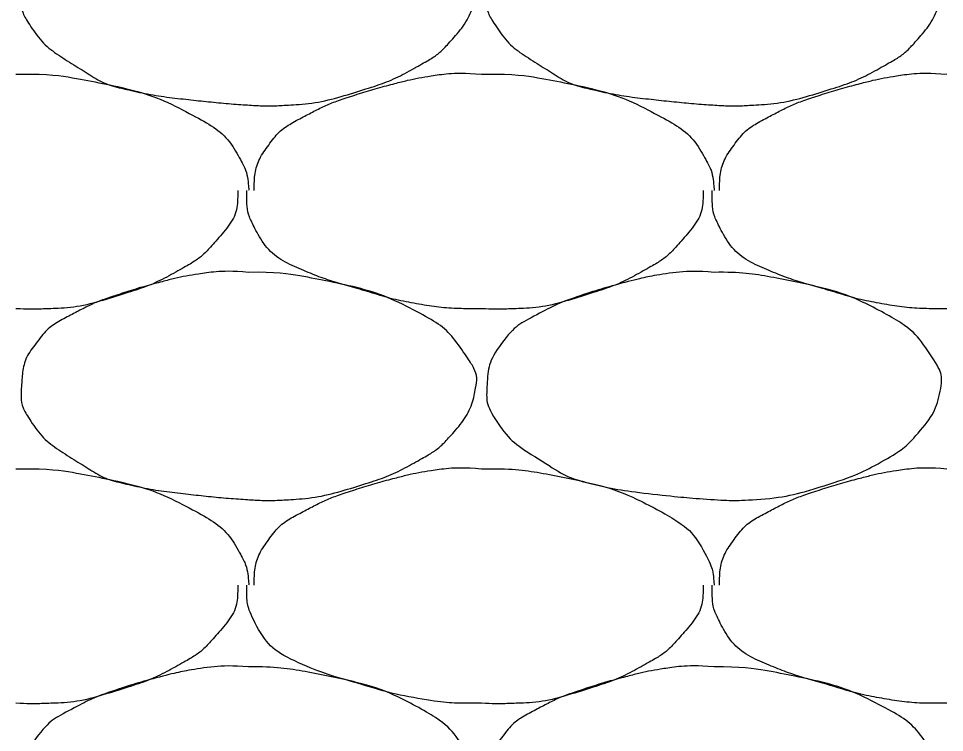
# Model space of a CAD drawing. Extents: x 1373719 to 1374161, y 379835 to 380167.
# Drawn here: x 1373966.351 to 1373967.268, y 379975.076 to 379975.783 of the extents above; entities that cross this region are included whole.
import ezdxf

# ---------------------------------------------------------------- set-up
doc = ezdxf.new("R2010")
doc.units = 0
doc.layers.add('Aggregate Base Course', color=7, linetype='Continuous')

msp = doc.modelspace()

# ---------------------------------------------------------------- linework, layer by layer
at = {"layer": 'Aggregate Base Course'}
for points, degree in [([(1373966.57876, 379975.92239), (1373966.60512, 379975.92275), (1373966.63158, 379975.91878), (1373966.65796, 379975.91339), (1373966.69018, 379975.90681), (1373966.71987, 379975.897), (1373966.74976, 379975.88099), (1373966.7697, 379975.87031), (1373966.78333, 379975.85584), (1373966.79656, 379975.83599), (1373966.80226, 379975.82744), (1373966.80531, 379975.81762), (1373966.80376, 379975.80899), (1373966.80072, 379975.79209), (1373966.79191, 379975.7753), (1373966.77856, 379975.76039), (1373966.77013, 379975.75097), (1373966.7618, 379975.74461), (1373966.75156, 379975.73879), (1373966.73342, 379975.72847), (1373966.71555, 379975.71984), (1373966.69576, 379975.71359), (1373966.67021, 379975.70552), (1373966.64469, 379975.69903), (1373966.61836, 379975.69739), (1373966.60518, 379975.69656), (1373966.59192, 379975.69651), (1373966.57876, 379975.69739), (1373966.55894, 379975.69871), (1373966.53915, 379975.70062), (1373966.51936, 379975.70279), (1373966.49756, 379975.70518), (1373966.47606, 379975.70861), (1373966.45456, 379975.71359), (1373966.43691, 379975.71767), (1373966.42173, 379975.72711), (1373966.40596, 379975.73699), (1373966.38808, 379975.74819), (1373966.37356, 379975.75911), (1373966.36096, 379975.77839), (1373966.35448, 379975.7883), (1373966.35318, 379975.79891), (1373966.35376, 379975.80899), (1373966.3546, 379975.82358), (1373966.35768, 379975.8383), (1373966.36816, 379975.85219), (1373966.37878, 379975.86625), (1373966.39033, 379975.87378), (1373966.40416, 379975.88099), (1373966.41601, 379975.88716), (1373966.42764, 379975.89296), (1373966.44016, 379975.89719), (1373966.45804, 379975.90322), (1373966.47589, 379975.90863), (1373966.49416, 379975.91339), (1373966.50549, 379975.91634), (1373966.51681, 379975.91878), (1373966.52836, 379975.92059), (1373966.54504, 379975.9232), (1373966.56206, 379975.92383), (1373966.57876, 379975.92239)], 3), ([(1373967.03956, 379975.92239), (1373967.06592, 379975.92275), (1373967.09238, 379975.91878), (1373967.11876, 379975.91339), (1373967.15098, 379975.90681), (1373967.18067, 379975.897), (1373967.21056, 379975.88099), (1373967.2305, 379975.87031), (1373967.24413, 379975.85584), (1373967.25736, 379975.83599), (1373967.26306, 379975.82744), (1373967.26611, 379975.81762), (1373967.26456, 379975.80899), (1373967.26152, 379975.79209), (1373967.25271, 379975.7753), (1373967.23936, 379975.76039), (1373967.23093, 379975.75097), (1373967.2226, 379975.74461), (1373967.21236, 379975.73879), (1373967.19422, 379975.72847), (1373967.17635, 379975.71984), (1373967.15656, 379975.71359), (1373967.13101, 379975.70552), (1373967.10549, 379975.69903), (1373967.07916, 379975.69739), (1373967.06598, 379975.69656), (1373967.05272, 379975.69651), (1373967.03956, 379975.69739), (1373967.01974, 379975.69871), (1373966.99995, 379975.70062), (1373966.98016, 379975.70279), (1373966.95836, 379975.70518), (1373966.93686, 379975.70861), (1373966.91536, 379975.71359), (1373966.89771, 379975.71767), (1373966.88253, 379975.72711), (1373966.86676, 379975.73699), (1373966.84888, 379975.74819), (1373966.83436, 379975.75911), (1373966.82176, 379975.77839), (1373966.81528, 379975.7883), (1373966.81398, 379975.79891), (1373966.81456, 379975.80899), (1373966.8154, 379975.82358), (1373966.81848, 379975.8383), (1373966.82896, 379975.85219), (1373966.83958, 379975.86625), (1373966.85113, 379975.87378), (1373966.86496, 379975.88099), (1373966.87681, 379975.88716), (1373966.88844, 379975.89296), (1373966.90096, 379975.89719), (1373966.91884, 379975.90322), (1373966.93669, 379975.90863), (1373966.95496, 379975.91339), (1373966.96629, 379975.91634), (1373966.97761, 379975.91878), (1373966.98916, 379975.92059), (1373967.00584, 379975.9232), (1373967.02286, 379975.92383), (1373967.03956, 379975.92239)], 3), ([(1373966.34836, 379975.72799), (1373966.35016, 379975.72789), (1373966.35196, 379975.72809), (1373966.35376, 379975.72799)], 2), ([(1373966.35376, 379975.72799), (1373966.38012, 379975.72835), (1373966.40658, 379975.72438), (1373966.43296, 379975.71899), (1373966.46518, 379975.71241), (1373966.49487, 379975.7026), (1373966.52476, 379975.68659), (1373966.5447, 379975.67591), (1373966.5606, 379975.66199), (1373966.57156, 379975.64159), (1373966.57628, 379975.63281), (1373966.57804, 379975.62388), (1373966.57876, 379975.61459), (1373966.57881, 379975.61399), (1373966.57888, 379975.61338), (1373966.57876, 379975.61279)], 3), ([(1373966.58416, 379975.61279), (1373966.58418, 379975.61339), (1373966.58415, 379975.61399), (1373966.58416, 379975.61459), (1373966.58449, 379975.62977), (1373966.58878, 379975.64434), (1373966.59856, 379975.65779), (1373966.60847, 379975.67141), (1373966.62073, 379975.67938), (1373966.63456, 379975.68659), (1373966.64641, 379975.69276), (1373966.65804, 379975.69856), (1373966.67056, 379975.70279), (1373966.68844, 379975.70882), (1373966.70629, 379975.71423), (1373966.72456, 379975.71899), (1373966.73589, 379975.72194), (1373966.74721, 379975.72438), (1373966.75876, 379975.72619), (1373966.77544, 379975.7288), (1373966.79246, 379975.72943), (1373966.80916, 379975.72799)], 3), ([(1373966.80916, 379975.72799), (1373966.81096, 379975.72789), (1373966.81276, 379975.72809), (1373966.81456, 379975.72799)], 2), ([(1373966.81456, 379975.72799), (1373966.84092, 379975.72835), (1373966.86738, 379975.72438), (1373966.89376, 379975.71899), (1373966.92598, 379975.71241), (1373966.95567, 379975.7026), (1373966.98556, 379975.68659), (1373967.0055, 379975.67591), (1373967.0214, 379975.66199), (1373967.03236, 379975.64159), (1373967.03708, 379975.63281), (1373967.03884, 379975.62388), (1373967.03956, 379975.61459), (1373967.03961, 379975.61399), (1373967.03968, 379975.61338), (1373967.03956, 379975.61279)], 3), ([(1373967.04496, 379975.61279), (1373967.04498, 379975.61339), (1373967.04495, 379975.61399), (1373967.04496, 379975.61459), (1373967.04529, 379975.62977), (1373967.04958, 379975.64434), (1373967.05936, 379975.65779), (1373967.06927, 379975.67141), (1373967.08153, 379975.67938), (1373967.09536, 379975.68659), (1373967.10721, 379975.69276), (1373967.11884, 379975.69856), (1373967.13136, 379975.70279), (1373967.14924, 379975.70882), (1373967.16709, 379975.71423), (1373967.18536, 379975.71899), (1373967.19669, 379975.72194), (1373967.20801, 379975.72438), (1373967.21956, 379975.72619), (1373967.23624, 379975.7288), (1373967.25326, 379975.72943), (1373967.26996, 379975.72799)], 3), ([(1373966.56796, 379975.61279), (1373966.56801, 379975.61099), (1373966.56803, 379975.60919), (1373966.56796, 379975.60739), (1373966.5673, 379975.58914), (1373966.55572, 379975.57333), (1373966.54276, 379975.55879), (1373966.53458, 379975.5496), (1373966.526, 379975.54301), (1373966.51576, 379975.53719), (1373966.49762, 379975.52687), (1373966.47975, 379975.51824), (1373966.45996, 379975.51199), (1373966.43441, 379975.50392), (1373966.40891, 379975.49682), (1373966.38256, 379975.49579), (1373966.37117, 379975.49534), (1373966.35975, 379975.49528), (1373966.34836, 379975.49579)], 3), ([(1373966.80916, 379975.49579), (1373966.80676, 379975.49579), (1373966.80436, 379975.49579), (1373966.80196, 379975.49579), (1373966.78208, 379975.49579), (1373966.76228, 379975.49765), (1373966.74256, 379975.50119), (1373966.72154, 379975.50496), (1373966.70147, 379975.51138), (1373966.68102, 379975.51726), (1373966.66335, 379975.52234), (1373966.64628, 379975.52803), (1373966.62916, 379975.53539), (1373966.61011, 379975.54357), (1373966.59424, 379975.55738), (1373966.58416, 379975.57679), (1373966.57898, 379975.58677), (1373966.57696, 379975.59691), (1373966.57696, 379975.60739), (1373966.57696, 379975.60919), (1373966.57696, 379975.61099), (1373966.57696, 379975.61279)], 3), ([(1373967.02876, 379975.61279), (1373967.02881, 379975.61099), (1373967.02883, 379975.60919), (1373967.02876, 379975.60739), (1373967.0281, 379975.58914), (1373967.01652, 379975.57333), (1373967.00356, 379975.55879), (1373966.99538, 379975.5496), (1373966.9868, 379975.54301), (1373966.97656, 379975.53719), (1373966.95842, 379975.52687), (1373966.94055, 379975.51824), (1373966.92076, 379975.51199), (1373966.89521, 379975.50392), (1373966.86971, 379975.49682), (1373966.84336, 379975.49579), (1373966.83197, 379975.49534), (1373966.82055, 379975.49528), (1373966.80916, 379975.49579)], 3), ([(1373967.26996, 379975.49579), (1373967.26756, 379975.49579), (1373967.26516, 379975.49579), (1373967.26276, 379975.49579), (1373967.24288, 379975.49579), (1373967.22308, 379975.49765), (1373967.20336, 379975.50119), (1373967.18234, 379975.50496), (1373967.16227, 379975.51138), (1373967.14182, 379975.51726), (1373967.12415, 379975.52234), (1373967.10708, 379975.52803), (1373967.08996, 379975.53539), (1373967.07091, 379975.54357), (1373967.05504, 379975.55738), (1373967.04496, 379975.57679), (1373967.03978, 379975.58677), (1373967.03776, 379975.59691), (1373967.03776, 379975.60739), (1373967.03776, 379975.60919), (1373967.03776, 379975.61099), (1373967.03776, 379975.61279)], 3), ([(1373966.57876, 379975.53179), (1373966.60512, 379975.53215), (1373966.63158, 379975.52818), (1373966.65796, 379975.52279), (1373966.69018, 379975.51621), (1373966.71987, 379975.5064), (1373966.74976, 379975.49039), (1373966.7697, 379975.47971), (1373966.78333, 379975.46524), (1373966.79656, 379975.44539), (1373966.80226, 379975.43684), (1373966.80531, 379975.42702), (1373966.80376, 379975.41839), (1373966.80072, 379975.40149), (1373966.79191, 379975.3847), (1373966.77856, 379975.36979), (1373966.77013, 379975.36037), (1373966.7618, 379975.35401), (1373966.75156, 379975.34819), (1373966.73342, 379975.33787), (1373966.71555, 379975.32924), (1373966.69576, 379975.32299), (1373966.67021, 379975.31492), (1373966.64469, 379975.30843), (1373966.61836, 379975.30679), (1373966.60518, 379975.30596), (1373966.59192, 379975.30591), (1373966.57876, 379975.30679), (1373966.55894, 379975.30811), (1373966.53915, 379975.31002), (1373966.51936, 379975.31219), (1373966.49756, 379975.31458), (1373966.47606, 379975.31801), (1373966.45456, 379975.32299), (1373966.43691, 379975.32707), (1373966.42173, 379975.33651), (1373966.40596, 379975.34639), (1373966.38808, 379975.35759), (1373966.37356, 379975.36851), (1373966.36096, 379975.38779), (1373966.35448, 379975.3977), (1373966.35318, 379975.40831), (1373966.35376, 379975.41839), (1373966.3546, 379975.43298), (1373966.35768, 379975.4477), (1373966.36816, 379975.46159), (1373966.37878, 379975.47565), (1373966.39033, 379975.48318), (1373966.40416, 379975.49039), (1373966.41601, 379975.49656), (1373966.42764, 379975.50236), (1373966.44016, 379975.50659), (1373966.45804, 379975.51262), (1373966.47589, 379975.51803), (1373966.49416, 379975.52279), (1373966.50549, 379975.52574), (1373966.51681, 379975.52818), (1373966.52836, 379975.52999), (1373966.54504, 379975.5326), (1373966.56206, 379975.53323), (1373966.57876, 379975.53179)], 3), ([(1373967.03956, 379975.53179), (1373967.06592, 379975.53215), (1373967.09238, 379975.52818), (1373967.15098, 379975.51621), (1373967.18067, 379975.5064), (1373967.2305, 379975.47971), (1373967.24413, 379975.46524), (1373967.26306, 379975.43684), (1373967.26611, 379975.42702), (1373967.26152, 379975.40149), (1373967.25271, 379975.3847), (1373967.23093, 379975.36037), (1373967.2226, 379975.35401), (1373967.19422, 379975.33787), (1373967.17635, 379975.32924), (1373967.13101, 379975.31492), (1373967.10549, 379975.30843), (1373967.06598, 379975.30596), (1373967.05272, 379975.30591), (1373967.01974, 379975.30811), (1373966.99995, 379975.31002), (1373966.95836, 379975.31458), (1373966.93686, 379975.31801), (1373966.89771, 379975.32707), (1373966.88253, 379975.33651), (1373966.84888, 379975.35759), (1373966.83436, 379975.36851), (1373966.81528, 379975.3977), (1373966.81398, 379975.40831), (1373966.8154, 379975.43298), (1373966.81848, 379975.4477), (1373966.83958, 379975.47565), (1373966.85113, 379975.48318), (1373966.87681, 379975.49656), (1373966.88844, 379975.50236), (1373966.91884, 379975.51262), (1373966.93669, 379975.51803), (1373966.96629, 379975.52574), (1373966.97761, 379975.52818), (1373967.00584, 379975.5326), (1373967.02286, 379975.53323), (1373967.03956, 379975.53179)], 3), ([(1373966.34836, 379975.33739), (1373966.35016, 379975.33729), (1373966.35196, 379975.33749), (1373966.35376, 379975.33739)], 2), ([(1373966.35376, 379975.33739), (1373966.38012, 379975.33775), (1373966.40658, 379975.33378), (1373966.43296, 379975.32839), (1373966.46518, 379975.32181), (1373966.49487, 379975.312), (1373966.52476, 379975.29599), (1373966.5447, 379975.28531), (1373966.5606, 379975.27139), (1373966.57156, 379975.25099), (1373966.57628, 379975.24221), (1373966.57804, 379975.23328), (1373966.57876, 379975.22399), (1373966.57881, 379975.22339), (1373966.57888, 379975.22278), (1373966.57876, 379975.22219)], 3), ([(1373966.58416, 379975.22219), (1373966.58418, 379975.22279), (1373966.58415, 379975.22339), (1373966.58416, 379975.22399), (1373966.58449, 379975.23917), (1373966.58878, 379975.25374), (1373966.59856, 379975.26719), (1373966.60847, 379975.28081), (1373966.62073, 379975.28878), (1373966.63456, 379975.29599), (1373966.64641, 379975.30216), (1373966.65804, 379975.30796), (1373966.67056, 379975.31219), (1373966.68844, 379975.31822), (1373966.70629, 379975.32363), (1373966.72456, 379975.32839), (1373966.73589, 379975.33134), (1373966.74721, 379975.33378), (1373966.75876, 379975.33559), (1373966.77544, 379975.3382), (1373966.79246, 379975.33883), (1373966.80916, 379975.33739)], 3), ([(1373966.80916, 379975.33739), (1373966.81096, 379975.33729), (1373966.81276, 379975.33749), (1373966.81456, 379975.33739)], 2), ([(1373966.81456, 379975.33739), (1373966.84092, 379975.33775), (1373966.86738, 379975.33378), (1373966.92598, 379975.32181), (1373966.95567, 379975.312), (1373967.0055, 379975.28531), (1373967.0214, 379975.27139), (1373967.03708, 379975.24221), (1373967.03884, 379975.23328), (1373967.03961, 379975.22339), (1373967.03968, 379975.22278), (1373967.03956, 379975.22219)], 3), ([(1373967.04496, 379975.22219), (1373967.04498, 379975.22279), (1373967.04495, 379975.22339), (1373967.04496, 379975.22399), (1373967.04529, 379975.23917), (1373967.04958, 379975.25374), (1373967.05936, 379975.26719), (1373967.06927, 379975.28081), (1373967.08153, 379975.28878), (1373967.09536, 379975.29599), (1373967.10721, 379975.30216), (1373967.11884, 379975.30796), (1373967.13136, 379975.31219), (1373967.14924, 379975.31822), (1373967.16709, 379975.32363), (1373967.18536, 379975.32839), (1373967.19669, 379975.33134), (1373967.20801, 379975.33378), (1373967.21956, 379975.33559), (1373967.23624, 379975.3382), (1373967.25326, 379975.33883), (1373967.26996, 379975.33739)], 3), ([(1373966.56796, 379975.22219), (1373966.56801, 379975.22039), (1373966.56803, 379975.21859), (1373966.56796, 379975.21679), (1373966.5673, 379975.19854), (1373966.55572, 379975.18273), (1373966.54276, 379975.16819), (1373966.53458, 379975.159), (1373966.526, 379975.15241), (1373966.51576, 379975.14659), (1373966.49762, 379975.13627), (1373966.47975, 379975.12764), (1373966.45996, 379975.12139), (1373966.43441, 379975.11332), (1373966.40891, 379975.10622), (1373966.38256, 379975.10519), (1373966.37117, 379975.10474), (1373966.35975, 379975.10468), (1373966.34836, 379975.10519)], 3), ([(1373966.80916, 379975.10519), (1373966.80676, 379975.10519), (1373966.80436, 379975.10519), (1373966.78208, 379975.10519), (1373966.76228, 379975.10705), (1373966.72154, 379975.11436), (1373966.70147, 379975.12078), (1373966.66335, 379975.13174), (1373966.64628, 379975.13743), (1373966.61011, 379975.15297), (1373966.59424, 379975.16678), (1373966.57898, 379975.19617), (1373966.57696, 379975.20631), (1373966.57696, 379975.21859), (1373966.57696, 379975.22039), (1373966.57696, 379975.22219)], 3), ([(1373967.02876, 379975.22219), (1373967.02881, 379975.22039), (1373967.02883, 379975.21859), (1373967.02876, 379975.21679), (1373967.0281, 379975.19854), (1373967.01652, 379975.18273), (1373967.00356, 379975.16819), (1373966.99538, 379975.159), (1373966.9868, 379975.15241), (1373966.97656, 379975.14659), (1373966.95842, 379975.13627), (1373966.94055, 379975.12764), (1373966.92076, 379975.12139), (1373966.89521, 379975.11332), (1373966.86971, 379975.10622), (1373966.84336, 379975.10519), (1373966.83197, 379975.10474), (1373966.82055, 379975.10468), (1373966.80916, 379975.10519)], 3), ([(1373967.26996, 379975.10519), (1373967.26756, 379975.10519), (1373967.26516, 379975.10519), (1373967.26276, 379975.10519), (1373967.24288, 379975.10519), (1373967.22308, 379975.10705), (1373967.20336, 379975.11059), (1373967.18234, 379975.11436), (1373967.16227, 379975.12078), (1373967.14182, 379975.12666), (1373967.12415, 379975.13174), (1373967.10708, 379975.13743), (1373967.08996, 379975.14479), (1373967.07091, 379975.15297), (1373967.05504, 379975.16678), (1373967.04496, 379975.18619), (1373967.03978, 379975.19617), (1373967.03776, 379975.20631), (1373967.03776, 379975.21679), (1373967.03776, 379975.21859), (1373967.03776, 379975.22039), (1373967.03776, 379975.22219)], 3), ([(1373966.57876, 379975.14119), (1373966.60512, 379975.14155), (1373966.63158, 379975.13758), (1373966.69018, 379975.12561), (1373966.71987, 379975.1158), (1373966.7697, 379975.08911), (1373966.78333, 379975.07464), (1373966.80226, 379975.04624), (1373966.80531, 379975.03642), (1373966.80072, 379975.01089), (1373966.79191, 379974.9941), (1373966.77013, 379974.96977), (1373966.7618, 379974.96341), (1373966.73342, 379974.94727), (1373966.71555, 379974.93864), (1373966.67021, 379974.92432), (1373966.64469, 379974.91783), (1373966.60518, 379974.91536), (1373966.59192, 379974.91531), (1373966.55894, 379974.91751), (1373966.53915, 379974.91942), (1373966.49756, 379974.92398), (1373966.47606, 379974.92741), (1373966.43691, 379974.93647), (1373966.42173, 379974.94591), (1373966.38808, 379974.96699), (1373966.37356, 379974.97791), (1373966.35448, 379975.0071), (1373966.35318, 379975.01771), (1373966.3546, 379975.04238), (1373966.35768, 379975.0571), (1373966.37878, 379975.08505), (1373966.39033, 379975.09258), (1373966.41601, 379975.10596), (1373966.42764, 379975.11176), (1373966.45804, 379975.12202), (1373966.47589, 379975.12743), (1373966.50549, 379975.13514), (1373966.51681, 379975.13758), (1373966.54504, 379975.142), (1373966.56206, 379975.14263), (1373966.57876, 379975.14119)], 3), ([(1373967.03956, 379975.14119), (1373967.06592, 379975.14155), (1373967.09238, 379975.13758), (1373967.11876, 379975.13219), (1373967.15098, 379975.12561), (1373967.18067, 379975.1158), (1373967.21056, 379975.09979), (1373967.2305, 379975.08911), (1373967.24413, 379975.07464), (1373967.25736, 379975.05479), (1373967.26306, 379975.04624), (1373967.26611, 379975.03642), (1373967.26456, 379975.02779), (1373967.26152, 379975.01089), (1373967.25271, 379974.9941), (1373967.23936, 379974.97919), (1373967.23093, 379974.96977), (1373967.2226, 379974.96341), (1373967.21236, 379974.95759), (1373967.19422, 379974.94727), (1373967.17635, 379974.93864), (1373967.15656, 379974.93239), (1373967.13101, 379974.92432), (1373967.10549, 379974.91783), (1373967.07916, 379974.91619), (1373967.06598, 379974.91536), (1373967.05272, 379974.91531), (1373967.03956, 379974.91619), (1373967.01974, 379974.91751), (1373966.99995, 379974.91942), (1373966.98016, 379974.92159), (1373966.95836, 379974.92398), (1373966.93686, 379974.92741), (1373966.91536, 379974.93239), (1373966.89771, 379974.93647), (1373966.88253, 379974.94591), (1373966.86676, 379974.95579), (1373966.84888, 379974.96699), (1373966.83436, 379974.97791), (1373966.82176, 379974.99719), (1373966.81528, 379975.0071), (1373966.81398, 379975.01771), (1373966.81456, 379975.02779), (1373966.8154, 379975.04238), (1373966.81848, 379975.0571), (1373966.82896, 379975.07099), (1373966.83958, 379975.08505), (1373966.85113, 379975.09258), (1373966.86496, 379975.09979), (1373966.87681, 379975.10596), (1373966.88844, 379975.11176), (1373966.90096, 379975.11599), (1373966.91884, 379975.12202), (1373966.93669, 379975.12743), (1373966.95496, 379975.13219), (1373966.96629, 379975.13514), (1373966.97761, 379975.13758), (1373966.98916, 379975.13939), (1373967.00584, 379975.142), (1373967.02286, 379975.14263), (1373967.03956, 379975.14119)], 3)]:
    msp.add_open_spline(points, degree=degree, dxfattribs=at)

doc.saveas('drawing.dxf')
